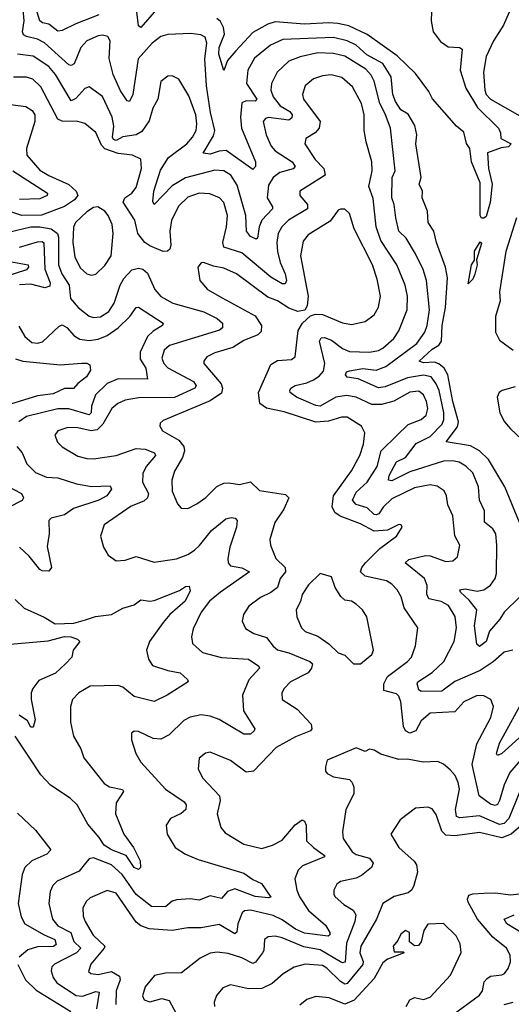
# Model space of a CAD drawing. Extents: x 1954683 to 2060285, y 904798 to 1016299.
# Tile 354 of 472: x 2006775 to 2008967, y 989495 to 993890. Entities that reach past the tile are written whole.
import ezdxf

# ---------------------------------------------------------------- set-up
doc = ezdxf.new("R2010")
doc.units = 0

msp = doc.modelspace()

# ---------------------------------------------------------------- linework, layer by layer
at = {"layer": '0CON10XD'}
for points in [[(2008614.7, 994005.3), (2008609.5, 993885), (2008619.5, 993835), (2008652.1, 993792.1), (2008685, 993768.8), (2008735.5, 993765.5), (2008748.2, 993758.2), (2008738.8, 993665), (2008763.8, 993583.8), (2008817.1, 993497.1), (2008910, 993405), (2008919.2, 993385), (2008920, 993360), (2008966, 993335), (2008955, 993322.7), (2008922, 993318), (2008861.2, 993295), (2008865.6, 993225), (2008881.8, 993155), (2008873.4, 993073.4), (2008855, 993011.4), (2008845, 993003.1), (2008835, 993004.2), (2008828.9, 993015), (2008828.1, 993161.9), (2008789.5, 993255), (2008782, 993315), (2008766.8, 993336.8), (2008755, 993387.5), (2008723.3, 993415), (2008615.9, 993535.9), (2008598.8, 993568.8), (2008539.7, 993649.7), (2008458, 993728), (2008323.8, 993823.8), (2008242.8, 993862.8), (2008193, 993873), (2008154, 993876), (2008045, 993869.4), (2007915, 993879.3), (2007880.9, 993869.1), (2007815, 993831.8), (2007739.5, 993750.5), (2007701.9, 993708.1), (2007685, 993662.5), (2007663.3, 993735), (2007664.7, 993765), (2007688.1, 993825), (2007684.3, 993855), (2007670.8, 993880.8), (2007654.2, 993894.2)], [(2009003.5, 991645), (2008938.2, 991805), (2008865, 991926.5), (2008825, 991964.8), (2008785, 991988.3), (2008676.9, 992005), (2008727.1, 992072.9), (2008731.9, 992095), (2008706.2, 992185), (2008683.9, 992305), (2008667.4, 992335), (2008643.8, 992353.8), (2008625, 992361), (2008575, 992358.6), (2008555.7, 992365), (2008615, 992418.8), (2008643.7, 992436.3), (2008655.4, 992454.6), (2008659.3, 992525), (2008674.5, 992605), (2008682.9, 992737.1), (2008674.3, 992785), (2008633.8, 992895), (2008622.1, 992945), (2008596.8, 992985), (2008593.5, 993035), (2008569.4, 993095), (2008570.8, 993125), (2008557.1, 993155), (2008565.5, 993185), (2008541.8, 993335), (2008545.3, 993375), (2008537.7, 993417.7), (2008507.6, 993467.6), (2008475, 993488), (2008450.9, 993525), (2008439.2, 993555), (2008431, 993635), (2008395, 993694.4), (2008322.9, 993732.9), (2008275, 993776.2), (2008235, 993795.2), (2008175, 993809.7), (2007948.6, 993801.4), (2007893.8, 993776.2), (2007822.5, 993717.5), (2007793.1, 993665), (2007785.8, 993605), (2007832.5, 993535), (2007824.8, 993525.2), (2007785, 993527.6), (2007765, 993519.1), (2007759.3, 993455), (2007764.8, 993404.8), (2007826.8, 993255), (2007826.9, 993235), (2007815, 993220.6), (2007695.5, 993305.5), (2007665, 993303.1), (2007625, 993289.8), (2007593.7, 993293.7), (2007639.3, 993370.7), (2007645.6, 993395), (2007625.8, 993475), (2007607.5, 993595), (2007601, 993715), (2007610, 993785), (2007601.8, 993811.8), (2007582.2, 993822.2), (2007537.8, 993827.8), (2007435, 993823.9), (2007405, 993814), (2007366.2, 993785), (2007302.9, 993715), (2007279.6, 993555), (2007265, 993523.8), (2007255, 993528), (2007225, 993572.2), (2007192.4, 993645), (2007173.6, 993716.4), (2007178.5, 993795), (2007168.8, 993815), (2007145, 993820.5), (2007125, 993816.8), (2007075, 993794.6), (2007047.5, 993765), (2007017.9, 993692.1), (2007005, 993684.6), (2006995, 993687.8), (2006886, 993786), (2006855, 993802.8), (2006805, 993813.9), (2006792.3, 993822.3), (2006787.6, 993835), (2006795.2, 993885), (2006790.7, 993935)], [(2007128.4, 993911.6), (2007025, 993871.5), (2006965, 993841.1), (2006945, 993838.5), (2006905, 993869.1), (2006876.2, 993876.2), (2006865.4, 993885), (2006841.4, 993961.4)], [(2007385, 993935.3), (2007315, 993854.5), (2007305, 993862.5), (2007298.2, 993925)], [(2008957.3, 993922.7), (2008932.5, 993865), (2008888.1, 993795), (2008854.7, 993725), (2008843.3, 993655), (2008848.7, 993575), (2008855.7, 993555), (2008874.1, 993535), (2009005, 993461.2)], [(2008449, 993215), (2008428, 993405), (2008405, 993470), (2008381.3, 993515), (2008356.1, 993615), (2008342.3, 993642.3), (2008318.1, 993668.1), (2008225, 993726.6), (2008175, 993739.2), (2008105, 993741), (2008025.6, 993724.4), (2007975.6, 993704.4), (2007923.9, 993656.1), (2007897.3, 993605), (2007894.7, 993575), (2007905.2, 993545), (2007937.1, 993505), (2007979.5, 993479.5), (2007990.2, 993465), (2007988.8, 993451.2), (2007975, 993441), (2007885, 993452.9), (2007870.8, 993449.3), (2007861.5, 993435), (2007874.2, 993375), (2007897.2, 993325), (2007915, 993304.7), (2007990.8, 993255), (2008003.8, 993235), (2007995, 993223.5), (2007935, 993208.2), (2007905.2, 993184.8), (2007885, 993151.4), (2007877.9, 993095), (2007903.1, 993055), (2007902.3, 993045), (2007854.3, 992995), (2007843.3, 992965), (2007835.9, 992914.1), (2007829.6, 992910.4), (2007805, 992921.3), (2007786.8, 992945), (2007783.3, 993015), (2007745, 993150.9), (2007715.9, 993195), (2007685, 993214.7), (2007645, 993217.4), (2007515, 993183.5), (2007455, 993147.8), (2007374.4, 993064.4), (2007368.5, 993078.5), (2007372.7, 993125), (2007402.4, 993217.6), (2007438.1, 993275), (2007520.7, 993335), (2007546.3, 993365), (2007561.6, 993395), (2007565.7, 993425), (2007560, 993465), (2007529.3, 993549.3), (2007485, 993624.3), (2007455, 993639.4), (2007435, 993638.1), (2007405, 993613.8), (2007391.2, 993535), (2007369.2, 993495), (2007351.8, 993438.2), (2007320, 993390), (2007295, 993376.2), (2007235, 993367.2), (2007205, 993351.1), (2007193.4, 993355), (2007188.3, 993365), (2007194.4, 993415), (2007187.2, 993455), (2007145, 993546.9), (2007085, 993589.5), (2007065, 993582.2), (2007025, 993537.9), (2007005, 993526.7), (2006934.8, 993645), (2006905, 993680.5), (2006835, 993727.5), (2006765, 993735.9)], [(2008974.5, 991075.5), (2008935, 991066.4), (2008886.3, 991023.7), (2008827.7, 990985), (2008715, 990935.6), (2008657, 990893), (2008565, 990891.5), (2008555, 990898.6), (2008547.9, 990925), (2008551.1, 990935), (2008615, 990976.6), (2008666.1, 991025), (2008711.8, 991115), (2008722.7, 991175), (2008716.2, 991226.2), (2008687.5, 991275), (2008655, 991293.3), (2008600, 991305), (2008591, 991325), (2008591.6, 991365), (2008580, 991395), (2008494.5, 991465), (2008509.9, 991480.1), (2008585, 991498.5), (2008605, 991497), (2008675, 991471.8), (2008706.2, 991473.8), (2008727.4, 991492.6), (2008737.5, 991545), (2008715.3, 991585.3), (2008706.2, 991675), (2008683.8, 991725), (2008678.8, 991765), (2008667.4, 991787.4), (2008637.3, 991807.3), (2008605, 991813.6), (2008535, 991800.2), (2008435, 991751.8), (2008396.1, 991713.9), (2008375.8, 991684.2), (2008365, 991679), (2008355, 991681.8), (2008325, 991710.8), (2008275, 991725.8), (2008258.6, 991745), (2008275, 991780.4), (2008324.1, 991825.9), (2008368.7, 991895), (2008387, 991965), (2008456.6, 992033.4), (2008507.6, 992082.4), (2008565, 992105.9), (2008587.1, 992125), (2008594.3, 992155), (2008589.6, 992185), (2008575.5, 992215.5), (2008555, 992231.9), (2008515, 992227.6), (2008443.2, 992186.8), (2008388.5, 992171.5), (2008345, 992172.6), (2008274.8, 992204.8), (2008233, 992213), (2008185, 992204.8), (2008115, 992164), (2008095, 992167.3), (2008009.4, 992205), (2007981.9, 992225), (2007980, 992235), (2007984.6, 992245.4), (2008003.4, 992256.6), (2008055, 992268.4), (2008085, 992282.5), (2008110.7, 992299.3), (2008129.3, 992320.7), (2008136.1, 992355), (2008111.8, 992455), (2008120, 992470), (2008135, 992470.9), (2008165, 992459), (2008215, 992422), (2008245, 992408.3), (2008335, 992405.7), (2008375, 992412.7), (2008395, 992423.2), (2008443.4, 992466.6), (2008465, 992501.1), (2008502.7, 992595), (2008504.2, 992655), (2008494.1, 992705), (2008457.4, 992795), (2008385, 992903.8), (2008365.2, 992965), (2008352, 993092), (2008331.2, 993145), (2008347.5, 993215), (2008345.9, 993255), (2008320, 993345), (2008311.1, 993395), (2008311.1, 993465), (2008298.8, 993515), (2008259.6, 993589.6), (2008211.7, 993631.8), (2008164.1, 993644.1), (2008125, 993639.7), (2008084.8, 993625.2), (2008048.5, 993595), (2008035.5, 993555), (2008041.2, 993535), (2008114.8, 993435), (2008110, 993405), (2008093.1, 993385), (2008051.2, 993358.8), (2008046.4, 993335), (2008092.9, 993265), (2008130.8, 993225), (2008137.2, 993195), (2008024.5, 993125), (2008023.8, 993105), (2008058.4, 993065), (2008059.1, 993045), (2007974.1, 992995), (2007944.2, 992965.8), (2007927.4, 992935), (2007921.5, 992895), (2007924.8, 992855), (2007936.4, 992806.4), (2007958.3, 992755), (2007964.7, 992725), (2007959.4, 992710.6), (2007945, 992710.8), (2007895, 992740.4), (2007765, 992849.5), (2007684.7, 992875), (2007680.7, 992895), (2007697.2, 992965), (2007701.9, 993015), (2007685, 993074.4), (2007666.5, 993095), (2007622.4, 993112.4), (2007575, 993115.8), (2007525, 993097.1), (2007483.1, 993056.9), (2007452.8, 992992.8), (2007444.3, 992945), (2007449.5, 992885), (2007444.6, 992865), (2007433.7, 992856.3), (2007415, 992854.7), (2007355, 992879.7), (2007332.8, 992895), (2007302.5, 992935), (2007288.8, 992995), (2007236.8, 993075), (2007244.7, 993095), (2007275, 993115.3), (2007295, 993140.5), (2007317.6, 993225), (2007315, 993267.5), (2007278.8, 993285), (2007215, 993292.6), (2007155, 993313.2), (2007139.7, 993329.7), (2007115, 993385.5), (2007065, 993426.2), (2007035, 993434.7), (2006965, 993436.6), (2006946, 993446), (2006869.8, 993589.8), (2006834.5, 993624.5), (2006805, 993632.4), (2006747.4, 993632.6)], [(2006665, 993520.5), (2006802.2, 993502.2), (2006830.3, 993485), (2006843.1, 993465), (2006843.4, 993435), (2006805.3, 993315.3), (2006806.5, 993285), (2006865, 993218.6), (2006905, 993193.8), (2006993.6, 993153.6), (2007026.3, 993125), (2007033.9, 993105), (2007019.5, 993085), (2006975, 993055.6), (2006872.4, 993017.6), (2006785, 993015.3), (2006665, 993055.2)], [(2006744.7, 993215), (2006898.5, 993115), (2006897.8, 993105), (2006865, 993090.7), (2006775, 993087)], [(2009005, 991313.2), (2008935, 991245.2), (2008916.3, 991213.7), (2008869.7, 991160.3), (2008855, 991114.6), (2008825, 991091.9), (2008813, 991103), (2008802.4, 991185), (2008813, 991255), (2008779, 991299), (2008740, 991335), (2008738, 991345), (2008761.2, 991348.8), (2008815, 991339.7), (2008845, 991344.7), (2008875, 991366.2), (2008895, 991395.6), (2008901.4, 991418.6), (2008902.7, 991545), (2008897.5, 991595), (2008885, 991617.5), (2008847, 991647), (2008847.3, 991697.3), (2008824.7, 991745), (2008820.4, 991805), (2008795, 991866.7), (2008765, 991896.9), (2008735, 991914.1), (2008705, 991920.5), (2008665, 991919.8), (2008515, 991872), (2008435, 991831.1), (2008419.5, 991835), (2008423.1, 991855), (2008455, 991916.7), (2008495.3, 991935), (2008542.4, 991997.6), (2008605, 992029.8), (2008658.7, 992085), (2008665.9, 992105), (2008665.8, 992135), (2008645.2, 992235), (2008632.8, 992265), (2008610, 992295), (2008575, 992303.4), (2008505, 992291), (2008405, 992251.3), (2008375, 992246.8), (2008285, 992287.3), (2008234.7, 992294.7), (2008227.8, 992305), (2008232.7, 992317.3), (2008245, 992323.1), (2008305, 992332.3), (2008365, 992325.2), (2008408.4, 992341.6), (2008546.3, 992445), (2008581.4, 992495), (2008592.5, 992525), (2008602.3, 992595), (2008588.9, 992725), (2008574, 992774), (2008540.2, 992845), (2008498.9, 992915), (2008466.2, 992945), (2008452.6, 993005), (2008444.8, 993065), (2008434.4, 993095), (2008436.5, 993185), (2008449, 993215)], [(2007095, 992749.1), (2007115, 992754.4), (2007155, 992792.2), (2007182.5, 992835), (2007192, 992935), (2007187.6, 992975), (2007169.6, 993015), (2007155, 993034.4), (2007124.3, 993054.3), (2007105, 993051.5), (2007075, 993032.3), (2007024.7, 992985), (2007015.8, 992964.2), (2007011.9, 992895), (2007021.7, 992831.7), (2007045, 992782.5), (2007075, 992754.6), (2007095, 992749.1)], [(2008473.9, 990845), (2008465, 990870.5), (2008455, 990880.9), (2008399.4, 990895), (2008398.9, 990925), (2008415, 990958.6), (2008503.6, 991025), (2008521.8, 991045), (2008540, 991095), (2008550, 991175), (2008489.5, 991265), (2008475.9, 991314.1), (2008458.9, 991345), (2008435, 991370.9), (2008411.2, 991385), (2008315, 991405.3), (2008294.8, 991425), (2008300.3, 991445), (2008317.1, 991465), (2008380.9, 991529.1), (2008456, 991584), (2008480, 991625), (2008476.2, 991635), (2008465, 991637.1), (2008415, 991610.9), (2008355, 991606.6), (2008295, 991640), (2008204.1, 991674.1), (2008180.2, 991690.2), (2008168.3, 991715), (2008174.9, 991765.1), (2008254.5, 991875.5), (2008292.2, 991945), (2008307.9, 991995), (2008313.9, 992045), (2008299.5, 992075), (2008235, 992115.3), (2008210, 992115), (2008152.2, 992097.8), (2008095, 992092.7), (2007955, 992139.2), (2007875, 992155.2), (2007846.6, 992176.6), (2007840, 992225), (2007895, 992350), (2007925, 992367.9), (2007986.5, 992373.5), (2008003.3, 992385), (2008016.9, 992503.1), (2008035.6, 992534.4), (2008072, 992568), (2008094.6, 992575.4), (2008125, 992573.1), (2008215, 992536.9), (2008255, 992529.6), (2008315, 992543.3), (2008355, 992572.9), (2008375, 992606.2), (2008383.8, 992655), (2008368.6, 992731.4), (2008347.6, 992795), (2008266.6, 992956.6), (2008245.3, 993025.3), (2008225, 993044), (2008206, 993044), (2008195, 993040), (2008158.9, 992991.1), (2008060.9, 992929.1), (2008039.2, 992900.8), (2008027.6, 992835), (2008061.2, 992655), (2008057.6, 992612.4), (2008046.7, 992593.3), (2008015, 992587.6), (2007975, 992601.8), (2007925, 992634.7), (2007881.7, 992651.7), (2007741.9, 992755), (2007685, 992780.9), (2007638.8, 992788.8), (2007595, 992805.8), (2007585, 992804), (2007570, 992785), (2007578.6, 992725), (2007613.3, 992685), (2007678.7, 992648.7), (2007825, 992568.2), (2007853.1, 992525), (2007852.1, 992497.9), (2007837.1, 992482.9), (2007775, 992458.2), (2007725, 992427.1), (2007645, 992403.2), (2007609.4, 992385), (2007595.6, 992365), (2007596.7, 992355), (2007672.9, 992265), (2007679.7, 992245), (2007675, 992222.7), (2007625, 992188.5), (2007415, 992101.4), (2007401.5, 992088.5), (2007400, 992075), (2007411.4, 992055), (2007485, 992012.7), (2007507.2, 991985), (2007509.4, 991965), (2007500.9, 991935), (2007466.2, 991875), (2007453.8, 991835), (2007454.6, 991784.6), (2007479.4, 991729.4), (2007495, 991708.8), (2007525, 991708.6), (2007565, 991729.4), (2007605, 991757.8), (2007653.9, 991806.1), (2007685, 991821.2), (2007707.7, 991822.3), (2007755, 991814.7), (2007805, 991827.5), (2007845, 991788.2), (2007961.1, 991771.1), (2007975.4, 991755.4), (2007952.9, 991705), (2007913.2, 991645), (2007890.2, 991569.8), (2007893.5, 991545), (2007917.7, 991485), (2007958.5, 991445), (2007960, 991425), (2007936.4, 991395), (2007924.7, 991355), (2007895, 991332.5), (2007849, 991311), (2007797.6, 991272.4), (2007773.3, 991235), (2007767.8, 991205), (2007782.2, 991172.2), (2007819.6, 991149.6), (2007875, 991132), (2007905, 991093.1), (2007925, 991077.2), (2007975, 991064.1), (2008068.6, 991025), (2008080.5, 991015), (2008076.4, 990995), (2008061.5, 990975), (2007982.2, 990935), (2007954.4, 990905), (2007944.3, 990885), (2007945.8, 990855), (2008012.3, 990812.3), (2008074.4, 990745), (2008077.5, 990725), (2008071.4, 990715), (2008005, 990688.5), (2007918.5, 990641.5), (2007817.1, 990535), (2007785, 990531), (2007715, 990583.1), (2007625, 990620), (2007604.3, 990615.7), (2007575, 990593.3), (2007571.1, 990545), (2007591.1, 990505), (2007666.7, 990425), (2007669.3, 990405), (2007655.5, 990345), (2007671.9, 990285), (2007691.1, 990261.1), (2007775, 990210.5), (2007855, 990191.2), (2007902, 990205), (2007945, 990227.1), (2008003.2, 990296.8), (2008035, 990318.1), (2008045, 990312.5), (2008051.8, 990295), (2008054.4, 990224.4), (2008084.5, 990194.5), (2008135, 990160), (2008135, 990153.6), (2008036.6, 990113.4), (2008016.8, 990093.2), (2008002, 990055), (2008010.3, 990005), (2008022.8, 989975), (2008063.3, 989913.3), (2008138.6, 989848.6), (2008157.7, 989815), (2008158.5, 989805), (2008150, 989800), (2008045, 989813.4), (2008005, 989830.5), (2007945, 989871.5), (2007905, 989890.8), (2007804.2, 989915.7), (2007777.7, 989912.3), (2007766.6, 989903.4), (2007748.4, 989855), (2007743.1, 989816.9), (2007735, 989810.4), (2007665, 989851.8), (2007585, 989835.9), (2007525, 989837.1), (2007454.7, 989824.7), (2007352.1, 989832.1), (2007315.2, 989845.2), (2007295, 989861.8), (2007205, 989990.7), (2007165, 990003.4), (2007090.1, 989969.9), (2007073.8, 989955), (2007056.1, 989925), (2007058.3, 989888.3), (2007067.6, 989865), (2007103.5, 989803.5), (2007154.8, 989755), (2007152.1, 989745), (2007091.8, 989675), (2007082.2, 989642.2), (2007092.1, 989632.1), (2007125, 989627.7), (2007185, 989641.1), (2007220.8, 989620.8), (2007223.6, 989605), (2007205.3, 989555), (2007203.4, 989495)], [(2008990, 993005), (2008942.6, 992855), (2008914.3, 992675), (2008917.2, 992635), (2008896.5, 992565), (2008896.3, 992495), (2008915, 992459.6), (2008975, 992415.3)], [(2006725, 992940.6), (2006825, 992965.4), (2006864.8, 992964.8), (2006915, 992956.7), (2006943.7, 992935), (2006948.4, 992918.4), (2006948.6, 992795), (2006963.4, 992755), (2006996.2, 992705), (2007001.1, 992645), (2007036.2, 992605), (2007085, 992566.8), (2007105, 992560.9), (2007135, 992563.3), (2007172.9, 992587.1), (2007196.7, 992625), (2007222.9, 992705), (2007239.2, 992735), (2007275, 992773.4), (2007305, 992781.1), (2007325, 992776.2), (2007345, 992758.9), (2007377.6, 992685), (2007404.1, 992654.1), (2007458.6, 992625), (2007596.1, 992586.1), (2007655, 992555.8), (2007678.9, 992535), (2007679.4, 992515), (2007665.7, 992504.3), (2007443.5, 992435), (2007419.6, 992415), (2007409.5, 992379.5), (2007417.5, 992355), (2007435, 992335.9), (2007550.4, 992275), (2007561.8, 992255), (2007555.7, 992245), (2007465, 992203.8), (2007305, 992202), (2007245, 992191.4), (2007212.8, 992177.2), (2007185.5, 992154.5), (2007146.3, 992083.7), (2007120.5, 992059.5), (2007094.3, 992054.3), (2007035, 992068), (2006990.5, 992069.5), (2006946, 992055), (2006931.9, 992035), (2006943.8, 992003.8), (2006963.9, 991983.9), (2007035, 991941.1), (2007075, 991931.2), (2007105, 991929.7), (2007205, 991944.1), (2007294.8, 991975.2), (2007335, 991972.5), (2007376.1, 991956.1), (2007380.5, 991945), (2007338.8, 991895), (2007325, 991863.8), (2007323.1, 991825), (2007349.7, 991775), (2007344.7, 991755), (2007329, 991741), (2007272.2, 991717.8), (2007151.9, 991635), (2007135.8, 991585), (2007148.6, 991535), (2007170, 991500), (2007205, 991474.4), (2007245, 991477.5), (2007295, 991493.1), (2007375, 991467.9), (2007475, 991483.9), (2007525, 991503.1), (2007555, 991522.3), (2007577.5, 991542.5), (2007630.1, 991609.9), (2007695, 991662.2), (2007718.3, 991668.3), (2007736.2, 991665), (2007744.3, 991655), (2007742.1, 991625), (2007712.7, 991535), (2007702.8, 991485), (2007704.6, 991465), (2007715, 991452.8), (2007765, 991442.6), (2007800, 991425), (2007670, 991335), (2007622.1, 991295), (2007584.1, 991245), (2007548.8, 991171.2), (2007540.9, 991135), (2007546.2, 991106.2), (2007590.8, 991065), (2007675, 991043.1), (2007795, 991036), (2007841.4, 991005), (2007844.3, 990995), (2007796.2, 990943.8), (2007769.1, 990875), (2007772.7, 990805), (2007822.9, 990725), (2007820.6, 990715), (2007805, 990701.5), (2007775, 990701.2), (2007665, 990765.9), (2007625, 990780.9), (2007585, 990787.1), (2007535, 990776.2), (2007507.8, 990762.2), (2007442, 990698), (2007405, 990678.8), (2007370.8, 990680.8), (2007305, 990712.5), (2007285, 990713.8), (2007273.3, 990705), (2007273.9, 990676.1), (2007292.9, 990615), (2007315.5, 990575.5), (2007425.5, 990455), (2007509.2, 990399.2), (2007517.8, 990385), (2007515.3, 990364.7), (2007495, 990346.2), (2007447.1, 990325), (2007428.6, 990295), (2007433.1, 990255), (2007467.8, 990195), (2007515, 990165.4), (2007571.1, 990141.1), (2007775, 990080.9), (2007815, 990051.5), (2007853.8, 990035), (2007895, 989974), (2007885, 989970), (2007825, 989975.8), (2007735, 990010), (2007701.7, 989998.3), (2007675, 989966.8), (2007625, 989979.8), (2007575, 989960.5), (2007535, 989965.2), (2007475, 989961.9), (2007455, 989955.2), (2007425, 989930.2), (2007362.4, 989932.4), (2007295, 989985.6), (2007232.3, 990075), (2007185, 990118), (2007105, 990148.9), (2007085.5, 990144.5), (2007068.9, 990125), (2007039.9, 990090.1), (2006942.9, 990045), (2006923.3, 990025), (2006910.8, 989999.2), (2006904.7, 989945), (2006921.4, 989875), (2006945.4, 989845), (2007003.9, 989815), (2007016.6, 989775), (2007047.8, 989745), (2007027.8, 989725), (2006930, 989675), (2006917.9, 989662.1), (2006915.4, 989645), (2006924, 989615), (2006940.5, 989590.5), (2007026.4, 989535), (2007055, 989531.1), (2007115, 989552), (2007129.8, 989549.8), (2007118.1, 989475)], [(2006775, 992874), (2006855, 992898.2), (2006875, 992899.3), (2006883.5, 992893.5), (2006886.7, 992776.7), (2006910.4, 992715), (2006909.2, 992700.8), (2006887.3, 992692.7), (2006825, 992708.6), (2006775, 992706.7)], [(2008775, 992710), (2008789.1, 992795), (2008803.4, 992816.6), (2008803.2, 992856.8), (2008828.3, 992898.3), (2008835, 992890), (2008812.5, 992817.5), (2008815.4, 992795), (2008804.2, 992754.2), (2008795, 992731.9), (2008775, 992710)], [(2006615, 992831.7), (2006812.7, 992795), (2006814.6, 992785), (2006806.3, 992773.7), (2006700.6, 992739.4)], [(2006771.5, 992521.5), (2006797.5, 992475), (2006829.2, 992449.2), (2006855, 992445.2), (2006877.5, 992452.5), (2006949.1, 992520.9), (2006965, 992527.5), (2006985, 992516.2), (2007018.8, 992478.8), (2007044.1, 992464.1), (2007085, 992457.8), (2007125, 992463.7), (2007165, 992480.8), (2007215, 992513.8), (2007266, 992565), (2007294.4, 992605), (2007305, 992606.4), (2007414.2, 992535), (2007412.5, 992525), (2007370.2, 992499.8), (2007344.8, 992475.2), (2007311.9, 992405), (2007312.5, 992375), (2007337.3, 992335), (2007345.7, 992285), (2007215, 992287.3), (2007165, 992266.3), (2007113.2, 992215), (2007095.2, 992165), (2007093.8, 992135), (2007085, 992126.2), (2006995, 992152.9), (2006945, 992153), (2006805, 992118.4), (2006771.5, 992095)], [(2006756.6, 992376.6), (2006788.8, 992365), (2006955, 992349.1), (2007053, 992357), (2007075, 992357.1), (2007088.6, 992348.6), (2007091.1, 992325), (2007073.8, 992295), (2007034, 992266), (2007015, 992243.2), (2006975, 992244.2), (2006925, 992220), (2006855, 992210.8), (2006674.5, 992155.5)], [(2008985, 992251.3), (2008926, 992234), (2008912.9, 992225), (2008903.4, 992205), (2008915.7, 992135), (2008936.7, 992095), (2008963, 992063), (2009061.4, 991971.4)], [(2006763.2, 991985), (2006786.9, 991956.9), (2006807.3, 991907.3), (2006845, 991868.2), (2006895, 991848.2), (2006945, 991844.2), (2007028.3, 991818.3), (2007095, 991806.5), (2007178.6, 991808.6), (2007184.4, 991795), (2007164.4, 991765), (2007128.6, 991745), (2007015, 991707.7), (2006975, 991679.2), (2006915, 991665.4), (2006905.6, 991655), (2006906.7, 991595), (2006897.8, 991537.8), (2006917.5, 991445), (2006905, 991428.8), (2006875, 991429.2), (2006865, 991435.8), (2006816.9, 991495), (2006774.3, 991535)], [(2006715, 991810.4), (2006784, 991775), (2006792, 991755), (2006785.6, 991744.4), (2006725, 991711.9)], [(2008295, 991014.2), (2008345, 991056), (2008353.1, 991075), (2008322.5, 991225), (2008304.4, 991255), (2008275, 991281.5), (2008255, 991294.4), (2008225, 991299.2), (2008206.7, 991315), (2008182.2, 991355), (2008165, 991402.5), (2008115, 991418.6), (2008063, 991367), (2008035.4, 991324.6), (2008027.5, 991292.5), (2008008.1, 991255), (2008010.6, 991225), (2008031.4, 991175), (2008048.6, 991158.6), (2008105, 991138.2), (2008153.8, 991103.8), (2008195, 991064.4), (2008225, 991053.8), (2008263.3, 991015), (2008295, 991014.2)], [(2006755, 991301.4), (2006795, 991263.1), (2006885, 991223.1), (2006933.1, 991193.1), (2007016.8, 991196.8), (2007068.9, 991211.1), (2007113.4, 991226.6), (2007185, 991235.3), (2007235, 991262.7), (2007285, 991278.2), (2007315, 991300.9), (2007355, 991294), (2007375, 991297.3), (2007487.9, 991342.1), (2007515, 991360), (2007530.8, 991360.8), (2007535, 991340), (2007513.5, 991295), (2007445.2, 991234.8), (2007415, 991199.1), (2007353.3, 991115), (2007340, 991075), (2007349.4, 991035), (2007367.8, 991007.8), (2007435, 990984.5), (2007490, 990975), (2007523.8, 990945), (2007526, 990935), (2007433.1, 990875), (2007375, 990847.3), (2007285, 990868.5), (2007235, 990911.2), (2007215, 990917.9), (2007090, 990915), (2007038.9, 990885), (2007010.9, 990855), (2007001.5, 990825), (2007001.2, 990755), (2007015, 990692), (2007047.5, 990635), (2007061.1, 990595), (2007151.2, 990481.2), (2007175.2, 990465.2), (2007234.3, 990454.3), (2007238, 990445), (2007205.9, 990395), (2007202.4, 990345), (2007239.3, 990255), (2007282.7, 990195), (2007312, 990135), (2007313.3, 990105), (2007305, 990096.7), (2007285, 990105.8), (2007249.5, 990159.5), (2007184.7, 990185), (2007151.2, 990205), (2007130.1, 990240.1), (2007079.7, 990299.7), (2007031.3, 990385), (2006999.8, 990415), (2006912.8, 990472.8), (2006869.5, 990519.5), (2006817.9, 990597.9), (2006755, 990691.3)], [(2006732.4, 991102.4), (2006902.7, 991117.3), (2006975, 991137.3), (2007002.5, 991135), (2007032.5, 991125), (2007043.3, 991115), (2007013.3, 991075), (2007007.5, 991045), (2006980, 991015), (2006935, 990973.1), (2006860.1, 990939.9), (2006834.5, 990905), (2006827.1, 990885), (2006826.2, 990855), (2006843.8, 990765), (2006835, 990732.5), (2006825, 990732.5), (2006810, 990760), (2006773.1, 990785)], [(2009015, 990593.6), (2008959.9, 990530.1), (2008934.8, 990475), (2008914.2, 990405), (2008905, 990387.5), (2008895, 990382.5), (2008875, 990388.2), (2008823.8, 990425), (2008793.2, 990565), (2008812.8, 990657.2), (2008875.9, 990775), (2008887.3, 990825), (2008876.2, 990856.2), (2008845, 990871.5), (2008815, 990872.7), (2008755, 990844.6), (2008715, 990800.9), (2008605, 990793.8), (2008565, 990759.6), (2008542.2, 990715), (2008515, 990704.7), (2008495.4, 990715), (2008486.5, 990735), (2008473.9, 990845)], [(2009015, 990695.7), (2008925, 990614.6), (2008905, 990606), (2008901.2, 990615), (2008915, 990660.4), (2009032.6, 990875)], [(2009005, 990444.3), (2008956.1, 990325), (2008935, 990301.8), (2008915, 990297.4), (2008825, 990336), (2008737.3, 990327.3), (2008722.8, 990332.8), (2008718.7, 990365), (2008735.7, 990455), (2008730.3, 990485), (2008716.3, 990516.3), (2008695, 990541.5), (2008665, 990567.5), (2008638.9, 990578.9), (2008574.6, 990575.4), (2008505, 990588.9), (2008465, 990587.9), (2008385, 990612), (2008355, 990630), (2008335, 990633.3), (2008315, 990623.3), (2008275, 990639.2), (2008146.7, 990585), (2008138.8, 990555), (2008138.8, 990535), (2008146.2, 990525), (2008175, 990510.8), (2008245, 990497.8), (2008257.5, 990485), (2008264.5, 990465), (2008264.4, 990435), (2008229.4, 990365), (2008213.8, 990265), (2008217.3, 990235), (2008256.9, 990175), (2008275, 990163.8), (2008335, 990146.8), (2008351.1, 990125), (2008344.4, 990105), (2008299.5, 990070.5), (2008275, 990058.2), (2008206.1, 990043.9), (2008188.9, 990031.1), (2008175.5, 990004.5), (2008175.5, 989985), (2008182.5, 989975), (2008220.2, 989940.2), (2008261.8, 989915), (2008274.1, 989895), (2008269.2, 989865), (2008232.5, 989767.5), (2008226.4, 989683.6), (2008215, 989680), (2008205, 989684.7), (2008115, 989738.4), (2008041.9, 989751.9), (2007945, 989792.5), (2007915, 989799.1), (2007883.4, 989796.6), (2007867.1, 989785), (2007864.1, 989735.9), (2007858.5, 989725), (2007827.3, 989682.7), (2007815, 989677.5), (2007765, 989702.7), (2007705, 989721.8), (2007655, 989727.8), (2007625, 989723.2), (2007579.6, 989700.4), (2007496.2, 989635), (2007425, 989634.2), (2007376.8, 989623.2), (2007335, 989572.5), (2007322.4, 989532.4), (2007330, 989515), (2007355, 989506.4), (2007408.7, 989521.3), (2007441.5, 989511.5), (2007494, 989415)], [(2009075, 990347.9), (2008965.9, 990254.1), (2008925, 990237.7), (2008825, 990261.6), (2008715, 990247.5), (2008675, 990250.5), (2008657.7, 990267.7), (2008632.3, 990342.3), (2008615, 990367.1), (2008595, 990374.4), (2008539.8, 990370.2), (2008472, 990318), (2008430, 990255), (2008465, 990194.3), (2008534.2, 990134.2), (2008545, 990117.5), (2008548.9, 990085), (2008533.2, 990025), (2008523.8, 990006.2), (2008507.7, 989992.3), (2008444.2, 989975.8), (2008394.6, 989945.4), (2008366, 989875), (2008296.4, 989755), (2008291.7, 989725), (2008306.8, 989686.8), (2008305, 989672.5), (2008235, 989588.2), (2008225, 989585.2), (2008205, 989596.3), (2008145, 989656.7), (2008125, 989669.1), (2008047.5, 989675), (2007998.4, 989661.6), (2007949.4, 989630.6), (2007901.3, 989588.7), (2007855, 989565.5), (2007795, 989563.8), (2007715, 989581.4), (2007681.7, 989568.3), (2007652.9, 989535), (2007642.5, 989505), (2007644.2, 989485)], [(2006765, 990348.8), (2006845, 990272.1), (2006914.5, 990185), (2006895.6, 990165), (2006829.4, 990135), (2006798.8, 990105), (2006786.7, 990075), (2006768, 989945), (2006782, 989885), (2006798.7, 989855), (2006885, 989804.6), (2006931.8, 989785), (2006937.3, 989762.7), (2006926.2, 989753.8), (2006855, 989752.2), (2006811.7, 989738.3), (2006772.9, 989705)], [(2008656.8, 989413.2), (2008825, 989535.4), (2008839.2, 989555), (2008846.8, 989595), (2008859.4, 989610.6), (2008875, 989620.2), (2008925, 989626.4), (2008936.7, 989633.3), (2008953.8, 989655), (2008964.1, 989685), (2008962.7, 989715), (2008946.2, 989745), (2008884.3, 989794.3), (2008816.6, 989875), (2008775, 989950.6), (2008772.2, 989965), (2008778.2, 989981.8), (2008795, 989988.9), (2008845, 989991), (2008895, 989992), (2008965, 989983.3), (2009002.1, 989987.9)], [(2009015, 989812.6), (2008946.9, 989855), (2008935.8, 989875), (2008979.2, 989895)], [(2008498.8, 989485), (2008515, 989514.5), (2008535, 989525.6), (2008575, 989516.7), (2008605, 989527.5), (2008695.8, 989625), (2008744.2, 989725.8), (2008739.2, 989765), (2008721.2, 989801.2), (2008665, 989855.8), (2008595, 989852.5), (2008576.9, 989825), (2008565.8, 989774.2), (2008553, 989757), (2008535, 989756.7), (2008514, 989774), (2008513.3, 989815), (2008495, 989824), (2008475, 989808.8), (2008460.8, 989779.2), (2008440, 989755), (2008445, 989730), (2008485, 989730), (2008490, 989725), (2008415, 989696.2), (2008395, 989680.8), (2008355, 989609.6), (2008266.4, 989513.6), (2008225, 989495.2), (2008155, 989524.5), (2008095, 989529.4), (2008055, 989516.9), (2008025, 989491.4)], [(2006766.9, 989673.1), (2006801.6, 989605), (2006848.4, 989558.4), (2007002.6, 989462.6)], [(2008935, 989493.8), (2008975.4, 989505)]]:
    msp.add_lwpolyline(points, dxfattribs=at)

doc.saveas('drawing.dxf')
